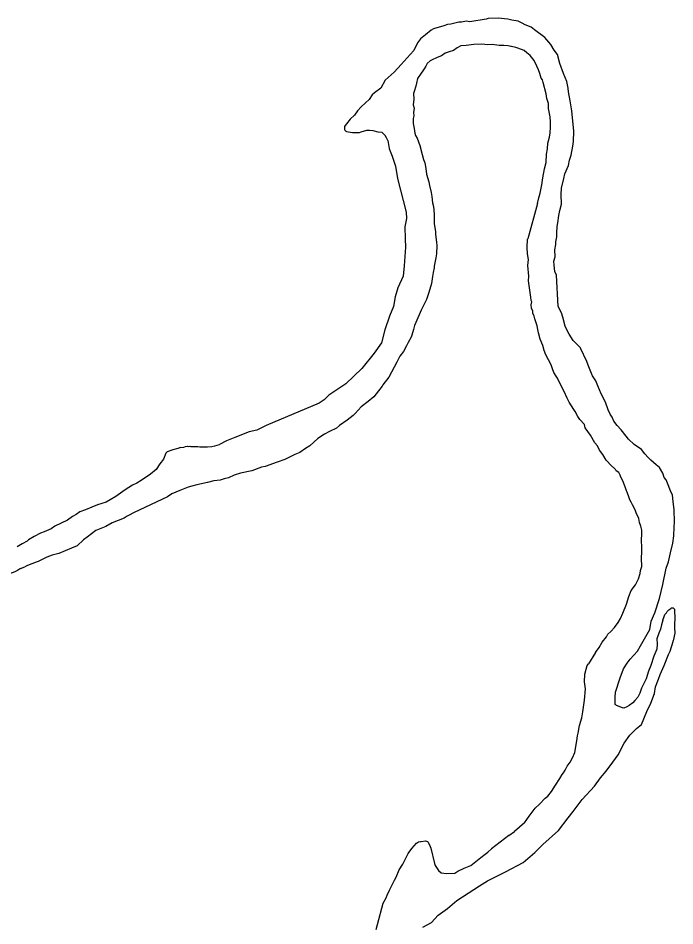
# Model space of a CAD drawing. Extents: x -939622 to -934222, y 1383701 to 1385301.
# Drawn here: x -936021.859 to -936018.776, y 1384190.207 to 1384194.471 of the extents above; entities that cross this region are included whole.
import ezdxf

# ---------------------------------------------------------------- set-up
doc = ezdxf.new("R2010")
doc.units = 0
doc.layers.add('Level 9', color=7, linetype='Continuous')

msp = doc.modelspace()

# ---------------------------------------------------------------- linework, layer by layer
at = {"layer": 'Level 9'}
for points in [[(-936019.0632, 1384192.579), (-936019.0698, 1384192.5968), (-936019.0793, 1384192.6115), (-936019.089, 1384192.6322), (-936019.1022, 1384192.6678), (-936019.1215, 1384192.7062), (-936019.1378, 1384192.7447), (-936019.1476, 1384192.7684), (-936019.1634, 1384192.7919), (-936019.17, 1384192.8097), (-936019.1798, 1384192.8334), (-936019.1929, 1384192.866), (-936019.2025, 1384192.8837), (-936019.206, 1384192.8956), (-936019.2155, 1384192.9133), (-936019.2189, 1384192.9222), (-936019.253, 1384192.9571), (-936019.272, 1384192.9865), (-936019.288, 1384193.016), (-936019.2913, 1384193.0249), (-936019.3017, 1384193.0666), (-936019.3084, 1384193.0874), (-936019.3244, 1384193.1169), (-936019.3325, 1384193.2638), (-936019.3391, 1384193.2816), (-936019.3432, 1384193.3116), (-936019.3438, 1384193.3296), (-936019.3385, 1384193.3508), (-936019.3397, 1384193.3838), (-936019.3345, 1384193.408), (-936019.335, 1384193.42), (-936019.3298, 1384193.4443), (-936019.3304, 1384193.4623), (-936019.3285, 1384193.4924), (-936019.3261, 1384193.5105), (-936019.3213, 1384193.5437), (-936019.3161, 1384193.568), (-936019.3082, 1384193.5983), (-936019.3098, 1384193.6433), (-936019.3078, 1384193.6734), (-936019.2974, 1384193.7189), (-936019.2922, 1384193.7401), (-936019.2756, 1384193.7797), (-936019.2704, 1384193.804), (-936019.2623, 1384193.8283), (-936019.2548, 1384193.8706), (-936019.2525, 1384193.8917), (-936019.2512, 1384193.9399), (-936019.2605, 1384194.0357), (-936019.2682, 1384194.0835), (-936019.2756, 1384194.1253), (-936019.2763, 1384194.1433), (-936019.2833, 1384194.1732), (-936019.2996, 1384194.2117), (-936019.3162, 1384194.2592), (-936019.3266, 1384194.3009), (-936019.3423, 1384194.3214), (-936019.3582, 1384194.3479), (-936019.3863, 1384194.3799), (-936019.4355, 1384194.4173), (-936019.4509, 1384194.4288), (-936019.4782, 1384194.4398), (-936019.4935, 1384194.4483), (-936019.5117, 1384194.4567), (-936019.5418, 1384194.4617), (-936019.56, 1384194.467), (-936019.605, 1384194.4715), (-936019.6529, 1384194.4698), (-936019.6618, 1384194.4665), (-936019.7392, 1384194.4548), (-936019.7543, 1384194.4573), (-936019.7781, 1384194.4534), (-936019.79, 1384194.453), (-936019.8286, 1384194.4426), (-936019.8436, 1384194.4421), (-936019.8613, 1384194.4355), (-936019.9087, 1384194.4218), (-936019.9205, 1384194.4154), (-936019.9467, 1384194.3934), (-936019.97, 1384194.3746), (-936019.9843, 1384194.3561), (-936020.001, 1384194.3194), (-936020.0183, 1384194.3008), (-936020.0472, 1384194.2697), (-936020.0616, 1384194.2542), (-936020.0932, 1384194.217), (-936020.1223, 1384194.192), (-936020.1368, 1384194.1794), (-936020.1565, 1384194.1427), (-936020.1857, 1384194.1206), (-936020.1974, 1384194.1112), (-936020.2116, 1384194.0897), (-936020.229, 1384194.074), (-936020.2493, 1384194.0553), (-936020.2666, 1384194.0367), (-936020.2808, 1384194.0151), (-936020.3012, 1384193.9964), (-936020.3184, 1384193.9748), (-936020.3236, 1384193.9672)], [(-936019.421, 1384193.6009), (-936019.414, 1384193.6276), (-936019.4088, 1384193.6489), (-936019.4012, 1384193.6882), (-936019.3963, 1384193.7214), (-936019.3888, 1384193.7638), (-936019.3809, 1384193.7941), (-936019.3793, 1384193.8332), (-936019.3741, 1384193.8574), (-936019.3721, 1384193.8846), (-936019.364, 1384193.9119), (-936019.3618, 1384193.933), (-936019.3596, 1384193.9571), (-936019.3605, 1384193.9841), (-936019.3614, 1384194.0081), (-936019.3687, 1384194.047), (-936019.3696, 1384194.071), (-936019.3764, 1384194.0948), (-936019.3801, 1384194.1157), (-936019.3939, 1384194.1693), (-936019.3973, 1384194.1812), (-936019.4036, 1384194.19), (-936019.4103, 1384194.2108), (-936019.4169, 1384194.2286), (-936019.4236, 1384194.2464), (-936019.4365, 1384194.273), (-936019.4552, 1384194.2964), (-936019.4706, 1384194.3079), (-936019.483, 1384194.3195), (-936019.5133, 1384194.3304), (-936019.5224, 1384194.3331), (-936019.5435, 1384194.3384), (-936019.5465, 1384194.3383), (-936019.5586, 1384194.3409), (-936019.5796, 1384194.3431), (-936019.6006, 1384194.3424), (-936019.6337, 1384194.3473), (-936019.6546, 1384194.3465), (-936019.6816, 1384194.3486), (-936019.7205, 1384194.3472), (-936019.7563, 1384194.343), (-936019.7802, 1384194.3421), (-936019.7978, 1384194.3325), (-936019.8154, 1384194.3199), (-936019.8361, 1384194.3131), (-936019.8538, 1384194.3065), (-936019.8713, 1384194.2939), (-936019.8921, 1384194.2872), (-936019.9186, 1384194.2742), (-936019.9244, 1384194.271), (-936019.939, 1384194.2585), (-936019.9445, 1384194.2463), (-936019.9531, 1384194.2339), (-936019.973, 1384194.2032), (-936019.9788, 1384194.197), (-936019.9844, 1384194.1878), (-936019.9897, 1384194.1665), (-936019.9921, 1384194.1514)], [(-936019.9921, 1384194.1514), (-936020.0003, 1384194.1271), (-936020.003, 1384194.118), (-936020.002, 1384194.091), (-936020.0041, 1384194.0639), (-936020.0006, 1384194.049), (-936020.0028, 1384194.0278), (-936020.0023, 1384194.0128), (-936020.0049, 1384194.0007), (-936020.004, 1384193.9767), (-936020.0002, 1384193.9528), (-936019.9965, 1384193.9319), (-936019.9931, 1384193.92), (-936019.9867, 1384193.9082), (-936019.9735, 1384193.8726), (-936019.963, 1384193.8309), (-936019.9562, 1384193.8071), (-936019.9497, 1384193.7923), (-936019.9458, 1384193.7654), (-936019.9419, 1384193.7385), (-936019.9316, 1384193.7028), (-936019.928, 1384193.6848), (-936019.9209, 1384193.652), (-936019.9173, 1384193.6341), (-936019.9133, 1384193.6042), (-936019.9096, 1384193.5863), (-936019.9054, 1384193.5504), (-936019.9068, 1384193.5053), (-936019.8996, 1384193.4695), (-936019.8991, 1384193.4544), (-936019.8948, 1384193.4185), (-936019.8943, 1384193.4035), (-936019.8959, 1384193.3644), (-936019.8983, 1384193.3463), (-936019.9059, 1384193.307), (-936019.9056, 1384193.2979), (-936019.9109, 1384193.2767), (-936019.9132, 1384193.2586), (-936019.9181, 1384193.2254), (-936019.9315, 1384193.1828), (-936019.9424, 1384193.1494), (-936019.9536, 1384193.128), (-936019.9676, 1384193.1004), (-936019.9925, 1384193.0425), (-936019.998, 1384193.0273), (-936020.0034, 1384193.009), (-936020.0114, 1384192.9817), (-936020.0141, 1384192.9726), (-936020.0282, 1384192.9481), (-936020.0366, 1384192.9327), (-936020.0506, 1384192.9052), (-936020.0679, 1384192.8836), (-936020.0819, 1384192.856), (-936020.1184, 1384192.7856), (-936020.147, 1384192.7486), (-936020.1498, 1384192.7425), (-936020.167, 1384192.7208), (-936020.19, 1384192.693), (-936020.2162, 1384192.671), (-936020.2482, 1384192.6459), (-936020.2771, 1384192.6148), (-936020.2858, 1384192.6055), (-936020.3149, 1384192.5834), (-936020.35, 1384192.5582), (-936020.3645, 1384192.5456), (-936020.3969, 1384192.5295), (-936020.4204, 1384192.5166), (-936020.4527, 1384192.4975), (-936020.4904, 1384192.4631), (-936020.5109, 1384192.4504), (-936020.5372, 1384192.4314), (-936020.5608, 1384192.4216), (-936020.6079, 1384192.3989), (-936020.6434, 1384192.3857), (-936020.6996, 1384192.3657), (-936020.7174, 1384192.362), (-936020.7618, 1384192.3455), (-936020.8153, 1384192.3346), (-936020.8449, 1384192.3245), (-936020.8714, 1384192.3116), (-936020.8922, 1384192.3078), (-936020.91, 1384192.3012), (-936020.9398, 1384192.2972), (-936020.9695, 1384192.2901), (-936021.02, 1384192.2793), (-936021.0437, 1384192.2725), (-936021.0615, 1384192.2689), (-936021.0999, 1384192.2525), (-936021.1383, 1384192.2362), (-936021.1588, 1384192.2234), (-936021.3149, 1384192.1489), (-936021.3414, 1384192.1359), (-936021.3472, 1384192.1327), (-936021.3619, 1384192.1232), (-936021.418, 1384192.1002), (-936021.4474, 1384192.0841), (-936021.4946, 1384192.0644), (-936021.5354, 1384192.033), (-936021.5529, 1384192.0203), (-936021.5819, 1384191.9923), (-936021.6085, 1384191.9823)], [(-936020.3236, 1384193.9672), (-936020.3268, 1384193.9618), (-936020.3275, 1384193.9584), (-936020.3275, 1384193.9561), (-936020.3275, 1384193.9539), (-936020.3268, 1384193.9517), (-936020.3264, 1384193.9483), (-936020.3253, 1384193.9457), (-936020.3238, 1384193.9434), (-936020.3208, 1384193.9412), (-936020.3193, 1384193.9401), (-936020.3172, 1384193.9388)], [(-936020.3172, 1384193.9388), (-936020.3171, 1384193.9387), (-936020.29, 1384193.9337), (-936020.2571, 1384193.9348), (-936020.2482, 1384193.9381), (-936020.2215, 1384193.9451), (-936020.2185, 1384193.9452), (-936020.2096, 1384193.9455), (-936020.1945, 1384193.943), (-936020.1704, 1384193.9378), (-936020.1523, 1384193.9355), (-936020.143, 1384193.9268)], [(-936020.124, 1384193.8974), (-936020.1264, 1384193.9031), (-936020.1297, 1384193.9094), (-936020.1364, 1384193.9206), (-936020.143, 1384193.9268)], [(-936020.124, 1384193.8974), (-936020.1167, 1384193.8586), (-936020.1133, 1384193.8467), (-936020.1035, 1384193.823), (-936020.0869, 1384193.7755), (-936020.0789, 1384193.7186)], [(-936020.0789, 1384193.7186), (-936020.0375, 1384193.5608)], [(-936019.421, 1384193.6009), (-936019.4668, 1384193.4353)], [(-936020.0375, 1384193.5608), (-936020.0365, 1384193.5308), (-936020.0441, 1384193.4915), (-936020.0421, 1384193.4344), (-936020.0407, 1384193.3954), (-936020.0467, 1384193.3081), (-936020.051, 1384193.2598), (-936020.076, 1384193.2048), (-936020.0895, 1384193.1623), (-936020.0969, 1384193.117), (-936020.1163, 1384193.0712), (-936020.138, 1384193.0073), (-936020.1539, 1384192.9467), (-936020.1881, 1384192.8974)], [(-936019.1717, 1384192.5121), (-936019.1968, 1384192.5473), (-936019.2004, 1384192.5622), (-936019.2221, 1384192.5855), (-936019.2316, 1384192.6002), (-936019.2444, 1384192.6238), (-936019.2507, 1384192.6326), (-936019.2729, 1384192.6679), (-936019.2825, 1384192.6856), (-936019.2956, 1384192.7182), (-936019.318, 1384192.7595), (-936019.3277, 1384192.7802), (-936019.334, 1384192.789), (-936019.3436, 1384192.8067), (-936019.3502, 1384192.8245), (-936019.3568, 1384192.8423), (-936019.3824, 1384192.8895), (-936019.3891, 1384192.9103), (-936019.3959, 1384192.9341), (-936019.4089, 1384192.9637), (-936019.416, 1384192.9935), (-936019.4195, 1384193.0084), (-936019.4231, 1384193.0263), (-936019.4332, 1384193.059), (-936019.4366, 1384193.0709), (-936019.4431, 1384193.0857), (-936019.4434, 1384193.0947), (-936019.4499, 1384193.1095), (-936019.4504, 1384193.1245), (-936019.448, 1384193.1396), (-936019.4512, 1384193.1455), (-936019.4517, 1384193.1605), (-936019.4592, 1384193.2053), (-936019.4634, 1384193.2382), (-936019.4611, 1384193.2594), (-936019.4659, 1384193.3103), (-936019.4638, 1384193.3374), (-936019.4678, 1384193.3643), (-936019.4688, 1384193.3943), (-936019.4672, 1384193.4335), (-936019.4668, 1384193.4353)], [(-936020.1881, 1384192.8974), (-936020.2455, 1384192.8263)], [(-936020.3213, 1384192.754), (-936020.2455, 1384192.8263)], [(-936020.3213, 1384192.754), (-936020.3999, 1384192.7007)], [(-936020.3209, 1384192.7545), (-936020.3213, 1384192.754)], [(-936020.3999, 1384192.7007), (-936020.423, 1384192.6788), (-936020.4465, 1384192.663), (-936020.6943, 1384192.5582), (-936020.7384, 1384192.5356), (-936020.7741, 1384192.5283), (-936020.8421, 1384192.5019), (-936020.8804, 1384192.4856), (-936020.9144, 1384192.4684)], [(-936019.0224, 1384191.2311), (-936019.0497, 1384191.2422), (-936019.0528, 1384191.245), (-936019.0559, 1384191.2479), (-936019.0563, 1384191.26), (-936019.057, 1384191.281), (-936019.0549, 1384191.3051), (-936019.0332, 1384191.372), (-936019.0168, 1384191.4146), (-936018.9998, 1384191.4422), (-936018.9854, 1384191.4608), (-936018.9508, 1384191.498), (-936018.9367, 1384191.5226), (-936018.8944, 1384191.5992), (-936018.8868, 1384191.6385), (-936018.8702, 1384191.6782), (-936018.8486, 1384191.745), (-936018.8329, 1384191.8117), (-936018.8176, 1384191.8874), (-936018.8067, 1384191.9178), (-936018.7962, 1384191.9602), (-936018.7858, 1384192.0057), (-936018.7809, 1384192.0389), (-936018.7794, 1384192.081), (-936018.7773, 1384192.1052), (-936018.7792, 1384192.1622), (-936018.7836, 1384192.2011), (-936018.7876, 1384192.231), (-936018.7973, 1384192.2517), (-936018.8105, 1384192.2873), (-936018.817, 1384192.3021), (-936018.8264, 1384192.3138), (-936018.8331, 1384192.3346), (-936018.849, 1384192.3611), (-936018.8644, 1384192.3726), (-936018.8892, 1384192.3958), (-936018.9015, 1384192.4074), (-936018.9171, 1384192.4248), (-936018.9328, 1384192.4453), (-936018.9665, 1384192.4682), (-936018.9944, 1384192.4943), (-936019.0226, 1384192.5294), (-936019.0289, 1384192.5382), (-936019.0475, 1384192.5585), (-936019.0632, 1384192.579)], [(-936019.1482, 1384191.4912), (-936019.1311, 1384191.5158), (-936019.1169, 1384191.5403), (-936019.0968, 1384191.5651), (-936019.0913, 1384191.5773), (-936019.0767, 1384191.5898), (-936019.0594, 1384191.6085), (-936019.0423, 1384191.6331), (-936019.031, 1384191.6515), (-936019.0199, 1384191.676), (-936019.0034, 1384191.7186), (-936018.9927, 1384191.755), (-936018.9816, 1384191.7825), (-936018.9616, 1384191.8102), (-936018.9476, 1384191.8377), (-936018.9395, 1384191.8621), (-936018.937, 1384191.8772), (-936018.9317, 1384191.8954), (-936018.933, 1384191.9344), (-936018.9311, 1384191.9645), (-936018.9319, 1384191.9886), (-936018.9328, 1384192.0156), (-936018.9311, 1384192.0517), (-936018.9316, 1384192.0667), (-936018.9352, 1384192.0846), (-936018.9418, 1384192.1024), (-936018.9455, 1384192.1203), (-936018.9584, 1384192.1469), (-936018.9619, 1384192.1618), (-936018.9747, 1384192.1854), (-936018.9811, 1384192.1972), (-936018.9875, 1384192.209), (-936018.9908, 1384192.2179), (-936019.0007, 1384192.2446), (-936019.0039, 1384192.2505), (-936019.0074, 1384192.2654), (-936019.0205, 1384192.298), (-936019.0301, 1384192.3157), (-936019.0334, 1384192.3246), (-936019.0398, 1384192.3364), (-936019.0521, 1384192.345), (-936019.0553, 1384192.3509), (-936019.08, 1384192.3741), (-936019.0925, 1384192.3887), (-936019.0987, 1384192.3945), (-936019.1146, 1384192.421), (-936019.1303, 1384192.4414), (-936019.14, 1384192.4621), (-936019.1525, 1384192.4767), (-936019.1717, 1384192.5121)], [(-936021.0971, 1384192.4539), (-936021.1098, 1384192.4505), (-936021.1335, 1384192.4437), (-936021.1601, 1384192.4337), (-936021.1659, 1384192.4275), (-936021.1769, 1384192.4001), (-936021.1941, 1384192.3785), (-936021.2111, 1384192.3508), (-936021.2373, 1384192.3289), (-936021.2812, 1384192.3003), (-936021.3017, 1384192.2876), (-936021.3223, 1384192.2778), (-936021.3575, 1384192.2556), (-936021.4013, 1384192.224), (-936021.4277, 1384192.208), (-936021.4453, 1384192.1984), (-936021.4868, 1384192.1849), (-936021.5134, 1384192.175), (-936021.5429, 1384192.1619), (-936021.5695, 1384192.152), (-936021.587, 1384192.1394), (-936021.6046, 1384192.1297), (-936021.628, 1384192.1139), (-936021.6869, 1384192.0848), (-936021.7044, 1384192.0721), (-936021.7369, 1384192.059), (-936021.7547, 1384192.0524), (-936021.784, 1384192.0363), (-936021.8104, 1384192.0204), (-936021.8162, 1384192.0142), (-936021.8397, 1384192.0013), (-936021.8632, 1384191.9885)], [(-936021.0971, 1384192.4539), (-936021.0819, 1384192.4568), (-936021.0737, 1384192.4587), (-936021.0644, 1384192.4602), (-936021.0588, 1384192.4598), (-936021.0535, 1384192.4602), (-936021.0483, 1384192.4591), (-936021.0393, 1384192.4598), (-936021.0161, 1384192.4587), (-936021.0064, 1384192.458), (-936020.9926, 1384192.4572), (-936020.9701, 1384192.458), (-936020.9499, 1384192.4598), (-936020.9361, 1384192.4621), (-936020.9144, 1384192.4684)], [(-936021.6085, 1384191.9823), (-936021.638, 1384191.9693), (-936021.6675, 1384191.9562), (-936021.7002, 1384191.9491), (-936021.7238, 1384191.9392), (-936021.765, 1384191.9198), (-936021.7739, 1384191.9165), (-936021.8152, 1384191.9), (-936021.8272, 1384191.8947)], [(-936021.8474, 1384191.8855), (-936021.8624, 1384191.8773), (-936021.8741, 1384191.8709), (-936021.9038, 1384191.8589)], [(-936021.8474, 1384191.8855), (-936021.8272, 1384191.8947)], [(-936018.833, 1384191.643), (-936018.8305, 1384191.6488), (-936018.8286, 1384191.6566), (-936018.8234, 1384191.6693), (-936018.8159, 1384191.6776), (-936018.8125, 1384191.6839), (-936018.8047, 1384191.6921), (-936018.7953, 1384191.6985), (-936018.7931, 1384191.7007), (-936018.7908, 1384191.7019), (-936018.7886, 1384191.7019), (-936018.7863, 1384191.7015), (-936018.7841, 1384191.7007), (-936018.7826, 1384191.7), (-936018.7811, 1384191.6989), (-936018.7796, 1384191.6974), (-936018.7785, 1384191.6948), (-936018.7785, 1384191.6914), (-936018.7785, 1384191.688), (-936018.7774, 1384191.6806), (-936018.7762, 1384191.6611), (-936018.777, 1384191.6462), (-936018.7777, 1384191.629), (-936018.7774, 1384191.6095), (-936018.777, 1384191.5822)], [(-936018.833, 1384191.643), (-936018.8383, 1384191.6222), (-936018.8436, 1384191.601), (-936018.8519, 1384191.5826), (-936018.86, 1384191.5553), (-936018.8591, 1384191.5313), (-936018.8613, 1384191.5072), (-936018.8751, 1384191.4736)], [(-936019.5705, 1384190.4606), (-936019.4882, 1384190.5056), (-936019.4329, 1384190.5526), (-936019.3953, 1384190.59), (-936019.3227, 1384190.6556), (-936019.2769, 1384190.7143), (-936019.254, 1384190.7452), (-936019.211, 1384190.8008), (-936019.1533, 1384190.8629), (-936019.1247, 1384190.9029), (-936019.0989, 1384190.9339), (-936019.0674, 1384190.9771), (-936019.0417, 1384191.011), (-936019.0136, 1384191.0661), (-936018.988, 1384191.1031), (-936018.9561, 1384191.1342), (-936018.9328, 1384191.1531), (-936018.908, 1384191.214), (-936018.8884, 1384191.2538), (-936018.872, 1384191.2994), (-936018.8671, 1384191.3297), (-936018.8534, 1384191.3662), (-936018.8451, 1384191.3875), (-936018.8257, 1384191.4303), (-936018.8065, 1384191.482), (-936018.7981, 1384191.4974), (-936018.7847, 1384191.5429), (-936018.7839, 1384191.547)], [(-936018.777, 1384191.5822), (-936018.7839, 1384191.547)], [(-936019.1482, 1384191.4912), (-936019.1823, 1384191.4389)], [(-936018.8751, 1384191.4736), (-936018.8886, 1384191.4311)], [(-936019.4827, 1384190.6921), (-936019.4598, 1384190.723), (-936019.4455, 1384190.7415), (-936019.4312, 1384190.76), (-936019.4109, 1384190.7788), (-936019.3849, 1384190.8067), (-936019.3732, 1384190.8161), (-936019.356, 1384190.8378), (-936019.3361, 1384190.8685), (-936019.3162, 1384190.8993), (-936019.3049, 1384190.9177), (-936019.2992, 1384190.9269), (-936019.2907, 1384190.9392), (-936019.2823, 1384190.9575), (-936019.268, 1384190.9761), (-936019.2568, 1384190.9975), (-936019.2456, 1384191.0219), (-936019.2356, 1384191.0764), (-936019.2334, 1384191.1005), (-936019.2308, 1384191.1126), (-936019.2231, 1384191.1489), (-936019.2124, 1384191.1854), (-936019.2074, 1384191.2126), (-936019.2003, 1384191.2669), (-936019.1962, 1384191.3212), (-936019.2003, 1384191.3541), (-936019.1986, 1384191.3902), (-936019.188, 1384191.4297), (-936019.1823, 1384191.4389)], [(-936018.8886, 1384191.4311), (-936018.8996, 1384191.4037), (-936018.9103, 1384191.3672), (-936018.9215, 1384191.3458), (-936018.9328, 1384191.3244), (-936018.9405, 1384191.3012)], [(-936018.9405, 1384191.3012), (-936018.9507, 1384191.2818), (-936018.9645, 1384191.2657), (-936018.9735, 1384191.2545), (-936018.99, 1384191.2425), (-936019.0015, 1384191.2365), (-936019.0161, 1384191.2301), (-936019.0224, 1384191.2311)], [(-936019.4827, 1384190.6921), (-936019.5292, 1384190.6514)], [(-936019.5555, 1384190.6325), (-936019.5292, 1384190.6514)], [(-936020.1779, 1384190.19), (-936020.1727, 1384190.2142), (-936020.1463, 1384190.3143), (-936020.1321, 1384190.3389), (-936020.1266, 1384190.3511), (-936020.1155, 1384190.3755), (-936020.0931, 1384190.4214), (-936020.0846, 1384190.4367), (-936020.0708, 1384190.4702), (-936020.0538, 1384190.4979), (-936020.0398, 1384190.5254), (-936020.0286, 1384190.5468), (-936020.0115, 1384190.5715), (-936019.9999, 1384190.5839), (-936019.9884, 1384190.5963), (-936019.9796, 1384190.6026), (-936019.9707, 1384190.603), (-936019.9677, 1384190.6031), (-936019.9468, 1384190.6068), (-936019.9378, 1384190.6041), (-936019.9347, 1384190.6012), (-936019.925, 1384190.5805), (-936019.9217, 1384190.5716)], [(-936019.5555, 1384190.6325), (-936019.6371, 1384190.5695)], [(-936019.9217, 1384190.5716), (-936019.9042, 1384190.5001)], [(-936019.6869, 1384190.5286), (-936019.6866, 1384190.5287), (-936019.6662, 1384190.5445), (-936019.6546, 1384190.5539), (-936019.6371, 1384190.5695)], [(-936019.7332, 1384190.491), (-936019.6869, 1384190.5286)], [(-936019.9042, 1384190.5001), (-936019.9009, 1384190.4912), (-936019.8851, 1384190.4677), (-936019.8727, 1384190.4561), (-936019.8487, 1384190.4539), (-936019.8098, 1384190.4553), (-936019.7952, 1384190.4648), (-936019.7657, 1384190.4779), (-936019.7332, 1384190.491)], [(-936019.9597, 1384190.2006), (-936019.9185, 1384190.2231), (-936019.8868, 1384190.2573), (-936019.843, 1384190.2888), (-936019.7994, 1384190.3264), (-936019.7467, 1384190.3613), (-936019.694, 1384190.3962), (-936019.6558, 1384190.4186), (-936019.5705, 1384190.4606)]]:
    msp.add_lwpolyline(points, dxfattribs=at)

doc.saveas('drawing.dxf')
